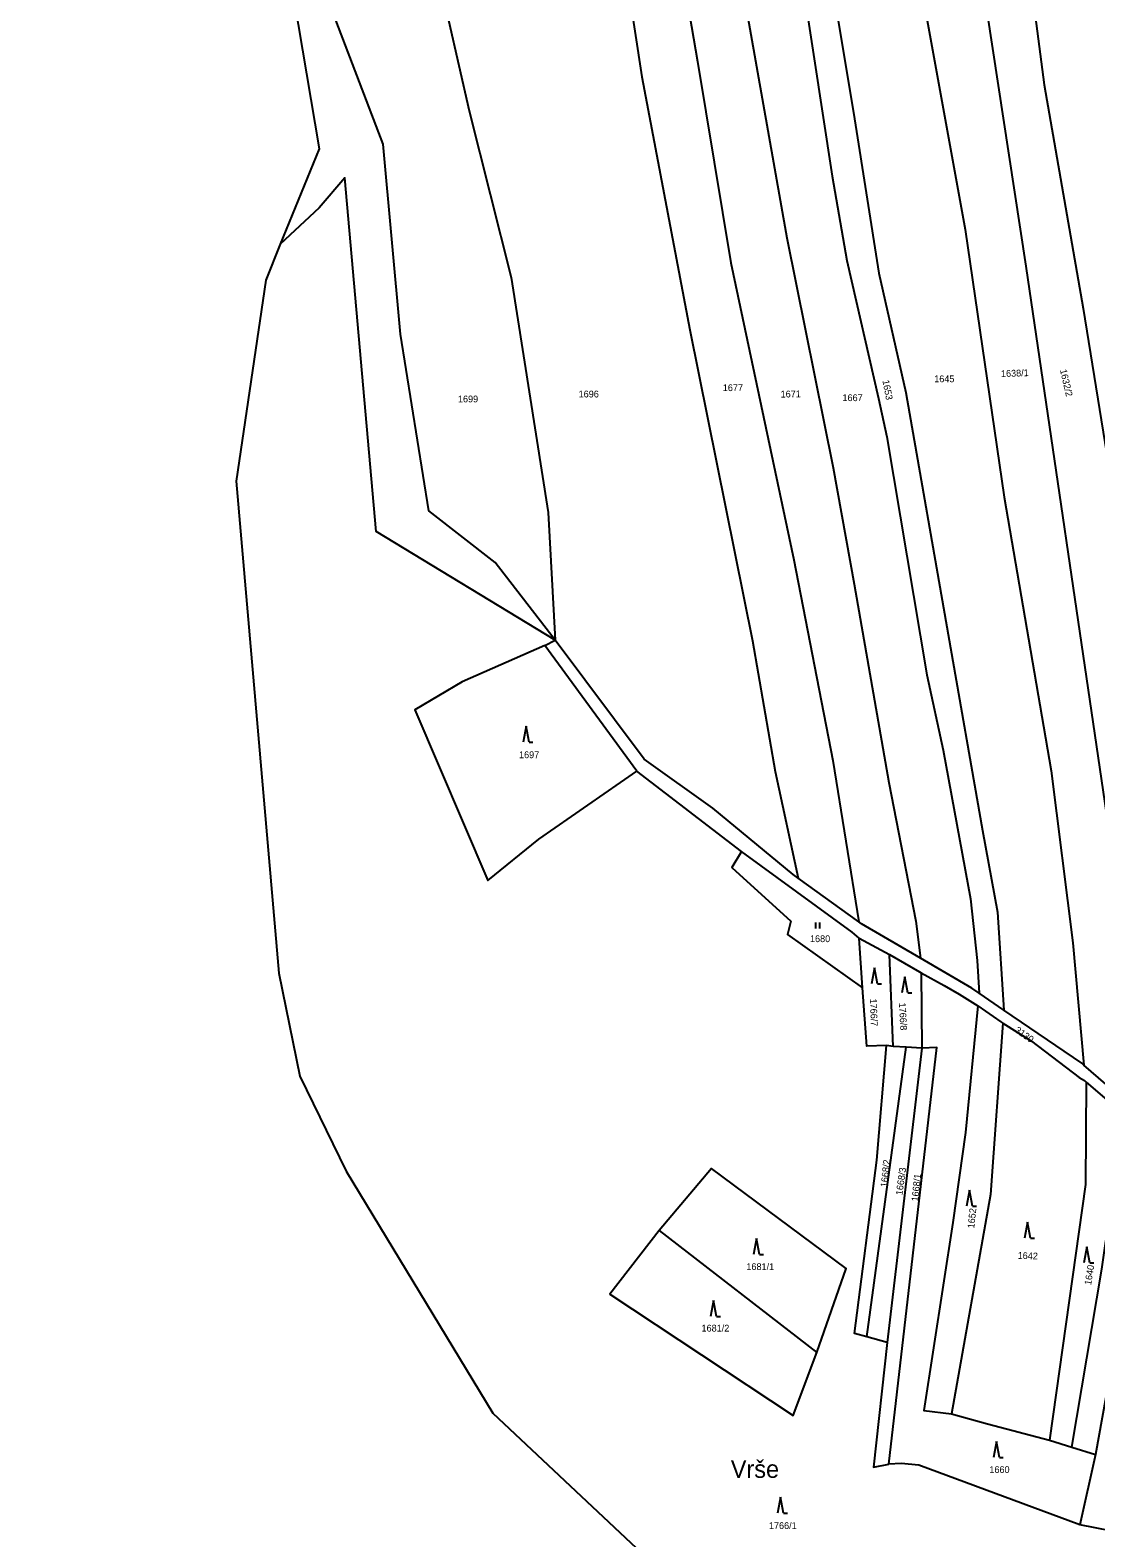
# Model space of a CAD drawing. Extents: x -776734 to -748832, y -1118122 to -976986.
# Drawn here: x -753015.8 to -752749.1, y -1116748.3 to -1116370.9 of the extents above; entities that cross this region are included whole.
import ezdxf

# ---------------------------------------------------------------- set-up
doc = ezdxf.new("R2010")
doc.units = 0
for name, color, linetype in [('KM_Hranice parcel', 7, 'Continuous'), ('KM_Parcelní čísla', 7, 'Continuous'), ('KM_Pop  PČ popisy', 7, 'Continuous'), ('KM_Značky kultur', 7, 'Continuous')]:
    doc.layers.add(name, color=color, linetype=linetype)

msp = doc.modelspace()

# ---------------------------------------------------------------- linework, layer by layer
at = {"layer": 'KM_Hranice parcel'}
for p, q in [((-752886.97, -1116524.98), (-752884.45, -1116523.6)), ((-752863.95, -1116556.4), (-752886.97, -1116524.98)), ((-752837.8, -1116576.51), (-752863.95, -1116556.4)), ((-752808.43, -1116594.1), (-752823.59, -1116583.18)), ((-752807.49, -1116610.64), (-752808.35, -1116598.19)), ((-752808.35, -1116598.19), (-752800.69, -1116602.29)), ((-752799.84, -1116625.32), (-752800.69, -1116602.29)), ((-752792.8, -1116606.88), (-752792.64, -1116625.75)), ((-752772.07, -1116616.19), (-752778.25, -1116611.97)), ((-752806.41, -1116698.01), (-752796.54, -1116625.52)), ((-752799.84, -1116625.32), (-752801.46, -1116625.09)), ((-752792.64, -1116625.75), (-752801.31, -1116699.43)), ((-752796.54, -1116625.52), (-752799.84, -1116625.32)), ((-752792.64, -1116625.75), (-752796.54, -1116625.52)), ((-752740.01, -1116640.44), (-752752.06, -1116629.95)), ((-752751.48, -1116634.22), (-752746.3, -1116638.65)), ((-752858.37, -1116671.37), (-752818.91, -1116701.94)), ((-752801.31, -1116699.43), (-752806.41, -1116698.01)), ((-752760.71, -1116723.81), (-752755.1, -1116725.6)), ((-752755.1, -1116725.6), (-752749.18, -1116727.46)), ((-752749.18, -1116727.46), (-752753.07, -1116745.07)), ((-752741.13, -1116747.34), (-752753.07, -1116745.07))]:
    msp.add_line(p, q, dxfattribs=at)
for points in [[(-752863.22, -1116288), (-752855.91, -1116337.3), (-752848.76, -1116378.81), (-752840.45, -1116429.14), (-752824.69, -1116503.54), (-752814.93, -1116553.73), (-752808.43, -1116594.1)], [(-752848.4, -1116287.69), (-752837.13, -1116362.49), (-752826.45, -1116422.89), (-752814.79, -1116480.45), (-752809.54, -1116509.57), (-752800.89, -1116559.28), (-752794.1, -1116593.96), (-752792.99, -1116603.2)], [(-752877.63, -1116291.1), (-752869.59, -1116337.9), (-752862.72, -1116382.66), (-752850.75, -1116445.91), (-752835.03, -1116523.75), (-752829.31, -1116556.49), (-752823.59, -1116583.18)], [(-752833.52, -1116291.42), (-752826.83, -1116330.7), (-752815.09, -1116407.52), (-752811.43, -1116428.61), (-752803.47, -1116463.09), (-752801.41, -1116472.72), (-752791.38, -1116532.26), (-752787.25, -1116551.18), (-752780.49, -1116588.32), (-752778.77, -1116603.83), (-752778.25, -1116611.97)], [(-752825.09, -1116293.04), (-752819.57, -1116332.31), (-752809.46, -1116393.11), (-752803.37, -1116431.8), (-752796.63, -1116461.59), (-752786.05, -1116522.19), (-752777.44, -1116571.27), (-752773.7, -1116591.7), (-752772.07, -1116616.19)], [(-752805.15, -1116298.11), (-752794.84, -1116349.17), (-752781.75, -1116420.84), (-752772.01, -1116487.84), (-752760.28, -1116556.32), (-752754.8, -1116599.4), (-752752.06, -1116629.95)], [(-752787.16, -1116302.73), (-752777.77, -1116356.93), (-752766.61, -1116429.98), (-752746.86, -1116564.47), (-752742.81, -1116592.14), (-752741.02, -1116611.97), (-752740.01, -1116640.44)], [(-752772.91, -1116302.55), (-752770.55, -1116319.3), (-752762.04, -1116384.6), (-752752.26, -1116440.61), (-752739.95, -1116516.47), (-752735.57, -1116557.68)], [(-752920.06, -1116314.97), (-752916.27, -1116345.7), (-752905.92, -1116391.11), (-752895.4, -1116432.85), (-752886.17, -1116491.69), (-752884.45, -1116523.6)], [(-753015.85, -1116349.91), (-753005.15, -1116354.29), (-752971.77, -1116327.41), (-752955.21, -1116349.94), (-752950.88, -1116357.06), (-752943.46, -1116400.67), (-752953.3, -1116424.53)], [(-752884.45, -1116523.6), (-752899.48, -1116504.2), (-752916.02, -1116491.24), (-752923.14, -1116447.07), (-752927.51, -1116399.44), (-752942.86, -1116359.14), (-752947.37, -1116346.53), (-752951.04, -1116327.66)], [(-752884.45, -1116523.6), (-752929.25, -1116496.4), (-752937.08, -1116407.88), (-752943.51, -1116415.37), (-752953.3, -1116424.53)], [(-752953.3, -1116424.53), (-752956.87, -1116433.49), (-752964.27, -1116483.79), (-752953.63, -1116606.92), (-752948.35, -1116632.73), (-752936.76, -1116656.51), (-752900, -1116717.08), (-752830.94, -1116782.02), (-752731.34, -1116820.63), (-752600.28, -1116890.72), (-752577.24, -1116892.37), (-752553.93, -1116899.5), (-752537.42, -1116912.64)], [(-752886.97, -1116524.98), (-752907.67, -1116534.02), (-752919.53, -1116541.04), (-752901.25, -1116583.77), (-752888.5, -1116573.44), (-752863.95, -1116556.4)], [(-752823.59, -1116583.18), (-752824.88, -1116582.25), (-752844.93, -1116565.65), (-752862.14, -1116553.43), (-752884.45, -1116523.6)], [(-752837.8, -1116576.51), (-752840.22, -1116580.54), (-752825.4, -1116593.91), (-752826.25, -1116597.27), (-752807.49, -1116610.64)], [(-752808.35, -1116598.19), (-752810.07, -1116596.68), (-752837.8, -1116576.51)], [(-752792.99, -1116603.2), (-752807.75, -1116594.59), (-752808.43, -1116594.1)], [(-752800.69, -1116602.29), (-752793.21, -1116606.66), (-752792.8, -1116606.88)], [(-752778.25, -1116611.97), (-752780.1, -1116610.71), (-752792.99, -1116603.2)], [(-752792.8, -1116606.88), (-752787.05, -1116610.04), (-752783.31, -1116612.19), (-752778.61, -1116615.17)], [(-752801.46, -1116625.09), (-752806.44, -1116625.19), (-752807.49, -1116610.64)], [(-752778.61, -1116615.17), (-752781.73, -1116646.84), (-752784.87, -1116669.33), (-752792.17, -1116716.45), (-752785.23, -1116717.29)], [(-752778.61, -1116615.17), (-752772.88, -1116619.1), (-752772.32, -1116619.46)], [(-752752.06, -1116629.95), (-752752.58, -1116629.5), (-752772.07, -1116616.19)], [(-752772.32, -1116619.46), (-752775.46, -1116662.38), (-752785.23, -1116717.29)], [(-752772.32, -1116619.46), (-752765.18, -1116623.96), (-752753.24, -1116633.08), (-752751.92, -1116633.84), (-752751.48, -1116634.22)], [(-752806.41, -1116698.01), (-752809.51, -1116697.15), (-752803.88, -1116653.73), (-752801.46, -1116625.09)], [(-752800.88, -1116729.84), (-752788.88, -1116625.57), (-752792.64, -1116625.75)], [(-752751.48, -1116634.22), (-752751.7, -1116659.83), (-752760.71, -1116723.81)], [(-752755.1, -1116725.6), (-752747.56, -1116681.06), (-752745.47, -1116666.56), (-752746.3, -1116638.65)], [(-752740.12, -1116643.02), (-752739.27, -1116672.8), (-752749.18, -1116727.46)], [(-752818.91, -1116701.94), (-752811.55, -1116680.88), (-752845.27, -1116655.86), (-752858.37, -1116671.37)], [(-752858.37, -1116671.37), (-752870.76, -1116687.27), (-752824.86, -1116717.63), (-752818.91, -1116701.94)], [(-752801.31, -1116699.43), (-752804.76, -1116730.64), (-752800.88, -1116729.84)], [(-752785.23, -1116717.29), (-752776.22, -1116719.73), (-752760.71, -1116723.81)], [(-752753.07, -1116745.07), (-752793.35, -1116730.12), (-752797.79, -1116729.65), (-752800.88, -1116729.84)]]:
    msp.add_lwpolyline(points, dxfattribs=at)
at = {"layer": 'KM_Značky kultur'}
for p, q in [((-752891.72, -1116545.14), (-752892.47, -1116549.14)), ((-752890.97, -1116549.14), (-752891.72, -1116545.14)), ((-752890.97, -1116549.14), (-752889.974, -1116549.14)), ((-752819.201, -1116595.76), (-752819.201, -1116594.26)), ((-752818.2, -1116595.76), (-752818.2, -1116594.26)), ((-752804.5, -1116605.63), (-752805.25, -1116609.63)), ((-752803.75, -1116609.63), (-752804.5, -1116605.63)), ((-752796.88, -1116607.89), (-752797.63, -1116611.89)), ((-752796.13, -1116611.89), (-752796.88, -1116607.89)), ((-752803.75, -1116609.63), (-752802.754, -1116609.63)), ((-752796.13, -1116611.89), (-752795.134, -1116611.89)), ((-752780.66, -1116661.29), (-752781.41, -1116665.29)), ((-752779.91, -1116665.29), (-752780.66, -1116661.29)), ((-752779.91, -1116665.29), (-752778.914, -1116665.29)), ((-752766.21, -1116669.26), (-752766.96, -1116673.26)), ((-752765.46, -1116673.26), (-752766.21, -1116669.26)), ((-752833.98, -1116673.4), (-752834.73, -1116677.4)), ((-752833.23, -1116677.4), (-752833.98, -1116673.4)), ((-752765.46, -1116673.26), (-752764.464, -1116673.26)), ((-752751.3, -1116675.49), (-752752.05, -1116679.49)), ((-752750.55, -1116679.49), (-752751.3, -1116675.49)), ((-752833.23, -1116677.4), (-752832.234, -1116677.4)), ((-752750.55, -1116679.49), (-752749.554, -1116679.49)), ((-752844.78, -1116688.92), (-752845.53, -1116692.92)), ((-752844.03, -1116692.92), (-752844.78, -1116688.92)), ((-752844.03, -1116692.92), (-752843.034, -1116692.92)), ((-752773.98, -1116724.17), (-752774.73, -1116728.17)), ((-752773.23, -1116728.17), (-752773.98, -1116724.17)), ((-752773.23, -1116728.17), (-752772.234, -1116728.17)), ((-752828, -1116738.09), (-752828.75, -1116742.09)), ((-752827.25, -1116742.09), (-752828, -1116738.09)), ((-752827.25, -1116742.09), (-752826.254, -1116742.09))]:
    msp.add_line(p, q, dxfattribs=at)

# ---------------------------------------------------------------- texts
at = {"layer": 'KM_Parcelní čísla'}
for s, p in [('1645', (-752789.53, -1116459.06)), ('1696', (-752878.55, -1116462.87)), ('1677', (-752842.46, -1116461.28)), ('1699', (-752908.76, -1116464.1)), ('1667', (-752812.5, -1116463.79)), ('1697', (-752893.47, -1116553.15)), ('1680', (-752820.63, -1116599.19)), ('1681/1', (-752836.55, -1116681.27)), ('1681/2', (-752847.78, -1116696.66)), ('1660', (-752775.72, -1116732.06)), ('1766/1', (-752830.91, -1116746.08))]:
    msp.add_text(s, height=1.7, dxfattribs=at).set_placement(p)
for s, rotation, p in [('1638/1', 2, (-752772.79, -1116457.769)), ('1632/2', 283, (-752758.058, -1116456.001)), ('1671', 1, (-752827.975, -1116462.899)), ('1653', 281, (-752802.514, -1116458.652)), ('1766/7', 272, (-752805.619, -1116613.339)), ('1766/8', 273, (-752798.368, -1116614.364)), ('3130', 325, (-752769.507, -1116621.586)), ('1668/2', 84, (-752801.274, -1116660.608)), ('1668/3', 82, (-752797.508, -1116662.608)), ('1668/1', 84, (-752793.554, -1116664.168)), ('1652', 84, (-752779.514, -1116670.898)), ('1642', 358, (-752768.669, -1116678.449)), ('1640', 81, (-752750.26, -1116685.112))]:
    msp.add_text(s, height=1.7, rotation=rotation, dxfattribs=at).set_placement(p)
at = {"layer": 'KM_Pop  PČ popisy'}
msp.add_text('Vrše', height=4.4, dxfattribs=at).set_placement((-752840.459, -1116733.27))

doc.saveas('drawing.dxf')
